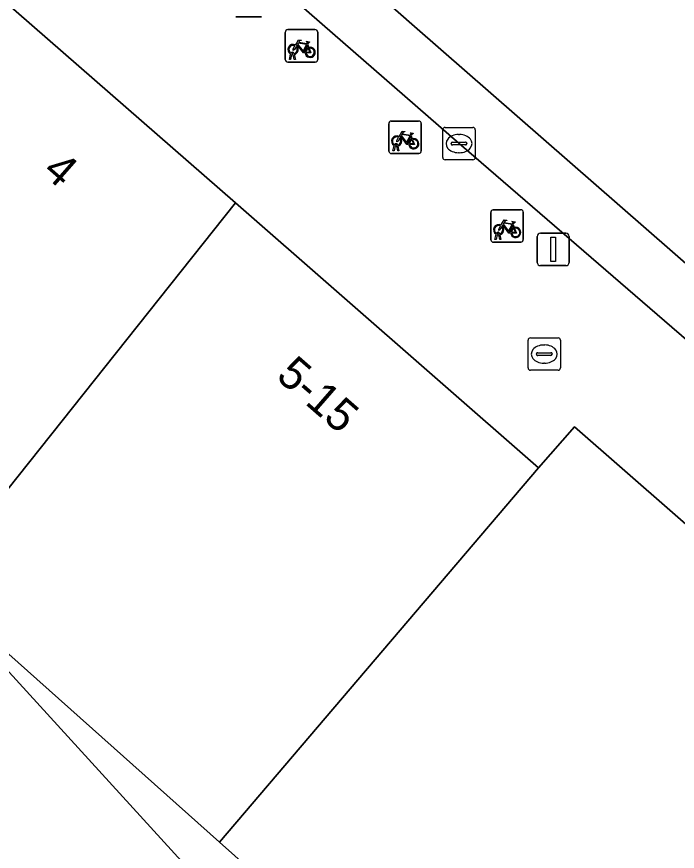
# Model space of a CAD drawing. Extents: x 159817 to 160765, y 380688 to 381638.
# Drawn here: x 160173.99 to 160194.36, y 381565.8 to 381591.52 of the extents above; entities that cross this region are included whole.
import ezdxf

# ---------------------------------------------------------------- set-up
doc = ezdxf.new("R2010")
doc.units = 0
for name, color, linetype in [('IMGEO_Afvalbak', 7, 'Continuous'), ('IMGEO_Brandkraan', 7, 'Continuous'), ('IMGEO_Fietsenrek', 7, 'Continuous'), ('IMGEO_Kolk', 7, 'Continuous'), ('IMGEO_Lichtmast', 7, 'Continuous'), ('IMGEO_Pand', 7, 'Continuous'), ('IMGEO_Pand_nummerreeks', 7, 'Continuous'), ('IMGEO_Rijbaan_lokaal_gesloten', 7, 'Continuous'), ('IMGEO_Voetpad_open', 7, 'Continuous')]:
    doc.layers.add(name, color=color, linetype=linetype)

msp = doc.modelspace()

# ---------------------------------------------------------------- linework, layer by layer
at = {"layer": 'IMGEO_Afvalbak'}
for p, q in [((160181.538, 381591.515), (160180.748, 381591.515)), ((160180.748, 381591.515), (160181.538, 381591.515))]:
    msp.add_line(p, q, dxfattribs=at)
at = {"layer": 'IMGEO_Brandkraan'}
for p, q in [((160189.757, 381580.693), (160189.757, 381581.545)), ((160189.832, 381581.619), (160190.684, 381581.619)), ((160190.758, 381581.545), (160190.758, 381580.693)), ((160190.245, 381581.399), (160190.27, 381581.399)), ((160190.016, 381581.113), (160190.016, 381581.125)), ((160190.454, 381581.076), (160190.056, 381581.076)), ((160190.059, 381581.162), (160190.457, 381581.162)), ((160190.5, 381581.125), (160190.5, 381581.113)), ((160190.268, 381580.839), (160190.243, 381580.839)), ((160190.684, 381580.619), (160189.832, 381580.619))]:
    msp.add_line(p, q, dxfattribs=at)
for points in [[(160189.757, 381580.693), (160189.757, 381581.545)], [(160189.832, 381581.619), (160190.684, 381581.619)], [(160190.758, 381581.545), (160190.758, 381580.693)], [(160190.684, 381580.619), (160189.832, 381580.619)]]:
    msp.add_lwpolyline(points, dxfattribs=at)
for centre, radius, start, end in [((160189.834, 381581.543), 0.0765, 91.552, 178.448), ((160189.834, 381581.543), 0.0765, 91.552, 178.448), ((160190.682, 381581.543), 0.0765, 1.552, 88.448), ((160190.682, 381581.543), 0.0765, 1.552, 88.448), ((160190.056, 381581.122), 0.0403, 85.8775, 175.7526), ((160190.053, 381581.112), 0.0366, 178.938, 274.7102), ((160190.457, 381581.119), 0.043, 264.8664, 352.4533), ((160190.461, 381581.124), 0.0386, 1.7309, 96.639), ((160189.834, 381580.695), 0.0765, 181.552, 268.448), ((160189.834, 381580.695), 0.0765, 181.552, 268.448), ((160190.682, 381580.695), 0.0765, 271.552, 358.448), ((160190.682, 381580.695), 0.0765, 271.552, 358.448)]:
    msp.add_arc(centre, radius, start, end, dxfattribs=at)
for centre, major_axis, ratio, start_param, end_param in [((160190.244, 381581.119), (-0.387, 0.002), 0.722429, 4.712389, 7.853982), ((160190.269, 381581.119), (-0.39, 0.002), 0.717154, 1.570796, 4.712389)]:
    msp.add_ellipse(centre, major_axis=major_axis, ratio=ratio, start_param=start_param, end_param=end_param, dxfattribs=at)
at = {"layer": 'IMGEO_Fietsenrek'}
for p, q in [((160182.271, 381590.192), (160182.271, 381591.033)), ((160182.271, 381591.033), (160182.271, 381590.192)), ((160182.346, 381591.117), (160183.187, 381591.117)), ((160183.187, 381591.117), (160182.346, 381591.117)), ((160183.271, 381591.042), (160183.271, 381590.201)), ((160183.271, 381590.201), (160183.271, 381591.042)), ((160182.958, 381590.666), (160182.994, 381590.571)), ((160182.398, 381590.201), (160182.437, 381590.361)), ((160182.432, 381590.201), (160182.398, 381590.201)), ((160182.467, 381590.349), (160182.432, 381590.201)), ((160182.509, 381590.373), (160182.508, 381590.377)), ((160182.55, 381590.201), (160182.516, 381590.343)), ((160182.54, 381590.384), (160182.541, 381590.377)), ((160182.548, 381590.347), (160182.583, 381590.201)), ((160182.583, 381590.201), (160182.55, 381590.201)), ((160183.196, 381590.117), (160182.355, 381590.117)), ((160182.355, 381590.117), (160183.196, 381590.117)), ((160185.465, 381587.374), (160185.465, 381588.215)), ((160185.465, 381588.215), (160185.465, 381587.374)), ((160185.54, 381588.299), (160186.381, 381588.299)), ((160186.381, 381588.299), (160185.54, 381588.299)), ((160186.465, 381588.224), (160186.465, 381587.383)), ((160186.465, 381587.383), (160186.465, 381588.224)), ((160186.152, 381587.848), (160186.188, 381587.753)), ((160185.592, 381587.383), (160185.631, 381587.543)), ((160185.626, 381587.383), (160185.592, 381587.383)), ((160185.661, 381587.531), (160185.626, 381587.383)), ((160185.703, 381587.555), (160185.702, 381587.559)), ((160185.744, 381587.383), (160185.71, 381587.525)), ((160185.734, 381587.566), (160185.735, 381587.559)), ((160185.742, 381587.529), (160185.777, 381587.383)), ((160185.777, 381587.383), (160185.744, 381587.383)), ((160186.39, 381587.299), (160185.549, 381587.299)), ((160185.549, 381587.299), (160186.39, 381587.299)), ((160188.684, 381585.566), (160189.525, 381585.566)), ((160189.525, 381585.566), (160188.684, 381585.566)), ((160188.609, 381584.641), (160188.609, 381585.482)), ((160188.609, 381585.482), (160188.609, 381584.641)), ((160189.609, 381585.491), (160189.609, 381584.65)), ((160189.609, 381584.65), (160189.609, 381585.491)), ((160189.296, 381585.115), (160189.332, 381585.02)), ((160188.736, 381584.65), (160188.775, 381584.81)), ((160188.805, 381584.798), (160188.77, 381584.65)), ((160188.847, 381584.822), (160188.846, 381584.826)), ((160188.888, 381584.65), (160188.854, 381584.792)), ((160188.878, 381584.833), (160188.879, 381584.826)), ((160188.886, 381584.796), (160188.921, 381584.65)), ((160189.534, 381584.566), (160188.693, 381584.566)), ((160188.693, 381584.566), (160189.534, 381584.566)), ((160188.77, 381584.65), (160188.736, 381584.65)), ((160188.921, 381584.65), (160188.888, 381584.65))]:
    msp.add_line(p, q, dxfattribs=at)
for points in [[(160182.584, 381590.643), (160182.679, 381590.807), (160182.765, 381590.793), (160182.767, 381590.784), (160182.711, 381590.773), (160182.684, 381590.728), (160182.94, 381590.687)], [(160182.927, 381590.662), (160182.67, 381590.703), (160182.653, 381590.674), (160182.82, 381590.454), (160182.927, 381590.662)], [(160182.94, 381590.687), (160182.965, 381590.736), (160182.959, 381590.74), (160182.936, 381590.744), (160182.924, 381590.751), (160182.923, 381590.754), (160182.925, 381590.759), (160183.02, 381590.744), (160183.022, 381590.734), (160183.012, 381590.721), (160183, 381590.715), (160182.986, 381590.721), (160182.958, 381590.666)], [(160182.605, 381590.591), (160182.553, 381590.501), (160182.513, 381590.476), (160182.514, 381590.523), (160182.569, 381590.617)], [(160182.88, 381590.399), (160182.83, 381590.399), (160182.639, 381590.65), (160182.62, 381590.618)], [(160182.975, 381590.564), (160182.945, 381590.641), (160182.836, 381590.423), (160182.879, 381590.423)], [(160182.909, 381590.423), (160183.029, 381590.422), (160182.985, 381590.536)], [(160183.005, 381590.543), (160183.06, 381590.398), (160182.91, 381590.398)], [(160185.778, 381587.825), (160185.873, 381587.989), (160185.959, 381587.975), (160185.961, 381587.966), (160185.905, 381587.955), (160185.878, 381587.91), (160186.134, 381587.869)], [(160186.121, 381587.844), (160185.864, 381587.885), (160185.847, 381587.856), (160186.014, 381587.636), (160186.121, 381587.844)], [(160186.134, 381587.869), (160186.159, 381587.918), (160186.153, 381587.922), (160186.13, 381587.926), (160186.118, 381587.933), (160186.117, 381587.936), (160186.119, 381587.941), (160186.214, 381587.926), (160186.216, 381587.916), (160186.206, 381587.903), (160186.194, 381587.897), (160186.18, 381587.903), (160186.152, 381587.848)], [(160185.799, 381587.773), (160185.747, 381587.683), (160185.707, 381587.658), (160185.708, 381587.705), (160185.763, 381587.799)], [(160186.074, 381587.581), (160186.024, 381587.581), (160185.833, 381587.832), (160185.814, 381587.8)], [(160186.169, 381587.746), (160186.139, 381587.823), (160186.03, 381587.605), (160186.073, 381587.605)], [(160186.103, 381587.605), (160186.223, 381587.604), (160186.179, 381587.718)], [(160186.199, 381587.725), (160186.254, 381587.58), (160186.104, 381587.58)], [(160188.943, 381585.04), (160188.891, 381584.95), (160188.851, 381584.925), (160188.852, 381584.972), (160188.907, 381585.066)], [(160188.922, 381585.092), (160189.017, 381585.256), (160189.103, 381585.242), (160189.105, 381585.233), (160189.049, 381585.222), (160189.022, 381585.177), (160189.278, 381585.136)], [(160189.218, 381584.848), (160189.168, 381584.848), (160188.977, 381585.099), (160188.958, 381585.067)], [(160189.265, 381585.111), (160189.008, 381585.152), (160188.991, 381585.123), (160189.158, 381584.903), (160189.265, 381585.111)], [(160189.313, 381585.013), (160189.283, 381585.09), (160189.174, 381584.872), (160189.217, 381584.872)], [(160189.278, 381585.136), (160189.303, 381585.185), (160189.297, 381585.189), (160189.274, 381585.193), (160189.262, 381585.2), (160189.261, 381585.203), (160189.263, 381585.208), (160189.358, 381585.193), (160189.36, 381585.183), (160189.35, 381585.17), (160189.338, 381585.164), (160189.324, 381585.17), (160189.296, 381585.115)], [(160189.247, 381584.872), (160189.367, 381584.871), (160189.323, 381584.985)], [(160189.343, 381584.992), (160189.398, 381584.847), (160189.248, 381584.847)]]:
    msp.add_lwpolyline(points, dxfattribs=at)
for centre, radius, start, end in [((160182.349, 381591.039), 0.0779, 92.4484, 184.2845), ((160182.349, 381591.039), 0.0779, 92.4484, 184.2845), ((160183.193, 381591.039), 0.0779, 2.4484, 94.2845), ((160183.193, 381591.039), 0.0779, 2.4484, 94.2845), ((160182.511, 381590.502), 0.159, 62.6766, 242.1369), ((160182.511, 381590.502), 0.129, 63.3192, 238.903), ((160182.511, 381590.502), 0.129, 283.6043, 43.4302), ((160182.511, 381590.502), 0.159, 283.5766, 46.6042), ((160183.038, 381590.418), 0.159, 113.3408, 178.3217), ((160183.038, 381590.418), 0.159, 187.0065, 105.7708), ((160183.038, 381590.418), 0.129, 113.923, 177.9556), ((160183.038, 381590.418), 0.129, 188.6715, 104.5883), ((160182.349, 381590.195), 0.0779, 182.4484, 274.2845), ((160182.349, 381590.195), 0.0779, 182.4484, 274.2845), ((160182.491, 381590.373), 0.0499, 12.8025, 158.6934), ((160182.511, 381590.502), 0.159, 253.9967, 271.7867), ((160182.491, 381590.373), 0.0174, 12.8025, 163.4502), ((160182.511, 381590.502), 0.129, 253.415, 269.0204), ((160183.193, 381590.195), 0.0779, 272.4484, 4.2845), ((160183.193, 381590.195), 0.0779, 272.4484, 4.2845), ((160185.543, 381588.221), 0.0779, 92.4484, 184.2845), ((160185.543, 381588.221), 0.0779, 92.4484, 184.2845), ((160186.387, 381588.221), 0.0779, 2.4484, 94.2845), ((160186.387, 381588.221), 0.0779, 2.4484, 94.2845), ((160185.705, 381587.684), 0.159, 62.6766, 242.1369), ((160185.705, 381587.684), 0.129, 63.3192, 238.903), ((160185.705, 381587.684), 0.129, 283.6043, 43.4302), ((160185.705, 381587.684), 0.159, 283.5766, 46.6042), ((160186.232, 381587.6), 0.159, 113.3408, 178.3217), ((160186.232, 381587.6), 0.159, 187.0065, 105.7708), ((160186.232, 381587.6), 0.129, 113.923, 177.9556), ((160186.232, 381587.6), 0.129, 188.6715, 104.5883), ((160185.543, 381587.377), 0.0779, 182.4484, 274.2845), ((160185.543, 381587.377), 0.0779, 182.4484, 274.2845), ((160185.685, 381587.555), 0.0499, 12.8025, 158.6934), ((160185.705, 381587.684), 0.159, 253.9967, 271.7867), ((160185.685, 381587.555), 0.0174, 12.8025, 163.4502), ((160185.705, 381587.684), 0.129, 253.415, 269.0204), ((160186.387, 381587.377), 0.0779, 272.4484, 4.2845), ((160186.387, 381587.377), 0.0779, 272.4484, 4.2845), ((160188.687, 381585.488), 0.0779, 92.4484, 184.2845), ((160188.687, 381585.488), 0.0779, 92.4484, 184.2845), ((160189.531, 381585.488), 0.0779, 2.4484, 94.2845), ((160189.531, 381585.488), 0.0779, 2.4484, 94.2845), ((160188.849, 381584.951), 0.159, 62.6766, 242.1369), ((160188.849, 381584.951), 0.129, 63.3192, 238.903), ((160188.849, 381584.951), 0.159, 283.5766, 46.6042), ((160188.829, 381584.822), 0.0499, 12.8025, 158.6934), ((160188.849, 381584.951), 0.159, 253.9967, 271.7867), ((160188.829, 381584.822), 0.0174, 12.8025, 163.4502), ((160188.849, 381584.951), 0.129, 253.415, 269.0204), ((160188.849, 381584.951), 0.129, 283.6043, 43.4302), ((160189.376, 381584.867), 0.159, 113.3408, 178.3217), ((160189.376, 381584.867), 0.159, 187.0065, 105.7708), ((160189.376, 381584.867), 0.129, 113.923, 177.9556), ((160189.376, 381584.867), 0.129, 188.6715, 104.5883), ((160188.687, 381584.644), 0.0779, 182.4484, 274.2845), ((160188.687, 381584.644), 0.0779, 182.4484, 274.2845), ((160189.531, 381584.644), 0.0779, 272.4484, 4.2845), ((160189.531, 381584.644), 0.0779, 272.4484, 4.2845)]:
    msp.add_arc(centre, radius, start, end, dxfattribs=at)
at = {"layer": 'IMGEO_Kolk'}
for p, q in [((160187.127, 381587.179), (160187.127, 381588.031)), ((160187.202, 381588.105), (160188.054, 381588.105)), ((160187.615, 381587.885), (160187.64, 381587.885)), ((160188.128, 381588.031), (160188.128, 381587.179)), ((160187.429, 381587.648), (160187.827, 381587.648)), ((160187.386, 381587.599), (160187.386, 381587.611)), ((160187.824, 381587.562), (160187.426, 381587.562)), ((160187.87, 381587.611), (160187.87, 381587.599)), ((160188.054, 381587.105), (160187.202, 381587.105)), ((160187.638, 381587.325), (160187.613, 381587.325))]:
    msp.add_line(p, q, dxfattribs=at)
for points in [[(160187.127, 381587.179), (160187.127, 381588.031)], [(160187.202, 381588.105), (160188.054, 381588.105)], [(160188.128, 381588.031), (160188.128, 381587.179)], [(160188.054, 381587.105), (160187.202, 381587.105)]]:
    msp.add_lwpolyline(points, dxfattribs=at)
for centre, radius, start, end in [((160187.204, 381588.029), 0.0765, 91.552, 178.448), ((160187.204, 381588.029), 0.0765, 91.552, 178.448), ((160188.052, 381588.029), 0.0765, 1.552, 88.448), ((160188.052, 381588.029), 0.0765, 1.552, 88.448), ((160187.426, 381587.608), 0.0403, 85.8775, 175.7526), ((160187.831, 381587.61), 0.0386, 1.7309, 96.639), ((160187.423, 381587.598), 0.0366, 178.938, 274.7102), ((160187.827, 381587.605), 0.043, 264.8664, 352.4533), ((160187.204, 381587.181), 0.0765, 181.552, 268.448), ((160187.204, 381587.181), 0.0765, 181.552, 268.448), ((160188.052, 381587.181), 0.0765, 271.552, 358.448), ((160188.052, 381587.181), 0.0765, 271.552, 358.448)]:
    msp.add_arc(centre, radius, start, end, dxfattribs=at)
for centre, major_axis, ratio, start_param, end_param in [((160187.614, 381587.605), (-0.387, 0.002), 0.722429, 4.712389, 7.853982), ((160187.639, 381587.605), (-0.39, 0.002), 0.717154, 1.570796, 4.712389)]:
    msp.add_ellipse(centre, major_axis=major_axis, ratio=ratio, start_param=start_param, end_param=end_param, dxfattribs=at)
at = {"layer": 'IMGEO_Lichtmast'}
for p, q in [((160190.136, 381584.844), (160190.926, 381584.844)), ((160190.926, 381584.844), (160190.136, 381584.844)), ((160190.036, 381583.944), (160190.036, 381584.744)), ((160190.036, 381584.744), (160190.036, 381583.944)), ((160191.026, 381584.744), (160191.026, 381583.944)), ((160191.026, 381583.944), (160191.026, 381584.744)), ((160190.926, 381583.844), (160190.136, 381583.844)), ((160190.136, 381583.844), (160190.926, 381583.844))]:
    msp.add_line(p, q, dxfattribs=at)
msp.add_lwpolyline([(160190.456, 381584.719), (160190.606, 381584.719), (160190.606, 381583.969), (160190.456, 381583.969), (160190.456, 381584.719)], dxfattribs=at)
for centre, start, end in [((160190.136, 381584.744), 90, 180), ((160190.136, 381584.744), 90, 180), ((160190.926, 381584.744), 0, 90), ((160190.926, 381584.744), 360, 90), ((160190.136, 381583.944), 180, 270), ((160190.136, 381583.944), 180, 270), ((160190.926, 381583.944), 270, 0), ((160190.926, 381583.944), 270, 0)]:
    msp.add_arc(centre, 0.1, start, end, dxfattribs=at)
at = {"layer": 'IMGEO_Pand'}
for points in [[(160180.733, 381585.778), (160173.487, 381592.106), (160161.846, 381578.332), (160169.412, 381571.77), (160171.355, 381573.993)], [(160180.733, 381585.778), (160171.355, 381573.993), (160180.244, 381566.075), (160190.081, 381577.614)], [(160191.185, 381578.878), (160190.081, 381577.614), (160180.244, 381566.075), (160183.364, 381563.296), (160190.194, 381556.281), (160193.592, 381552.79), (160193.681, 381552.698), (160195.292, 381551.043), (160200.032, 381555.902), (160202.688, 381558.942), (160202.868, 381558.784), (160203.205, 381559.17), (160207.767, 381564.391)]]:
    msp.add_lwpolyline(points, close=True, dxfattribs=at)
at = {"layer": 'IMGEO_Rijbaan_lokaal_gesloten'}
for points in [[(160157.414, 381613.803), (160159.525, 381611.997), (160160.933, 381613.43), (160186.253, 381591.214), (160209.315, 381571.088), (160210.651, 381573.365), (160206.411, 381578.038)], [(160163.781, 381556.558), (160171.303, 381563.766), (160180.066, 381554.479), (160184.228, 381550.197), (160187.303, 381546.814), (160187.463, 381546.962), (160191.898, 381551.088), (160191.821, 381551.168), (160192.285, 381551.593), (160179.179, 381565.377), (160173.322, 381571.78)]]:
    msp.add_lwpolyline(points, dxfattribs=at)
msp.add_lwpolyline([(160186.253, 381591.214), (160160.933, 381613.43), (160159.525, 381611.997), (160178.546, 381595.44), (160182.054, 381592.474), (160187.633, 381587.603), (160201.046, 381576.027), (160205.144, 381572.475), (160205.904, 381571.731), (160206.55, 381571.137), (160207.244, 381570.426), (160208.255, 381569.281), (160209.315, 381571.088)], close=True, dxfattribs=at)
at = {"layer": 'IMGEO_Voetpad_open'}
for points in [[(160146.108, 381615.075), (160149.755, 381612.592), (160151.001, 381611.744), (160173.487, 381592.106), (160180.733, 381585.778), (160190.081, 381577.614), (160191.185, 381578.878), (160207.767, 381564.391), (160214.357, 381559.365)], [(160187.633, 381587.603), (160182.054, 381592.474)], [(160173.322, 381571.78), (160179.179, 381565.377), (160192.285, 381551.593), (160193.592, 381552.79), (160190.194, 381556.281), (160183.364, 381563.296), (160180.244, 381566.075), (160171.355, 381573.993), (160169.412, 381571.77), (160161.846, 381578.332), (160157.408, 381573.248), (160152.756, 381581.667), (160150.202, 381578.819), (160149.632, 381578.445), (160145.989, 381583.882), (160143.489, 381587.638), (160139.48, 381585.061), (160145.395, 381576.2)], [(160211.868, 381565.19), (160208.255, 381569.281), (160207.244, 381570.426), (160206.55, 381571.137), (160205.904, 381571.731), (160205.144, 381572.475), (160201.046, 381576.027), (160187.633, 381587.603)]]:
    msp.add_lwpolyline(points, dxfattribs=at)

# ---------------------------------------------------------------- texts
at = {"layer": 'IMGEO_Pand_nummerreeks'}
for s, rotation, p in [('4', 318.712, (160174.747, 381586.691)), ('5-15', 318.9485, (160181.951, 381580.383))]:
    msp.add_text(s, height=1, rotation=rotation, dxfattribs=at).set_placement(p)

doc.saveas('drawing.dxf')
